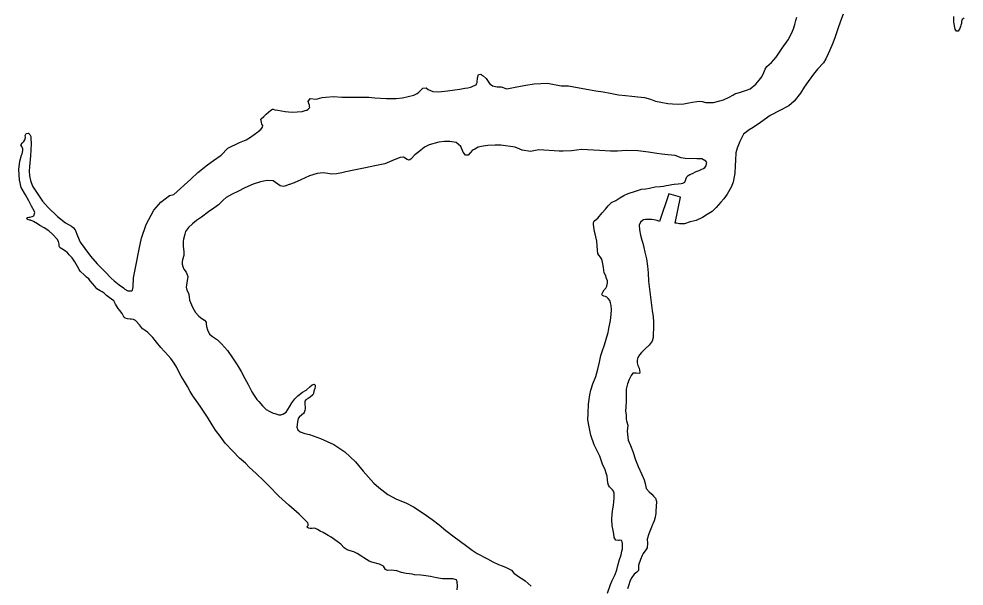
# Model space of a CAD drawing. Extents: x 31699 to 244310, y -8841 to 11474.
# Drawn here: x 135973.2 to 136387.3, y 2596.3 to 2844.8 of the extents above; entities that cross this region are included whole.
import ezdxf

# ---------------------------------------------------------------- set-up
doc = ezdxf.new("R2010")
doc.units = 0
doc.layers.add('R_Draft', color=7, linetype='Continuous')

msp = doc.modelspace()

# ---------------------------------------------------------------- linework, layer by layer
at = {"layer": 'R_Draft'}
for points in [[(136229.27, 2812.78), (136232.21, 2812.28), (136235.88, 2811.51), (136239.02, 2811.28), (136241.69, 2810.97), (136244.36, 2810.66), (136247.29, 2810.29), (136249.9, 2809.58), (136252.11, 2808.74), (136254.51, 2808.29), (136257.52, 2807.79), (136259.52, 2807.54), (136262.32, 2807.5), (136264.52, 2807.53), (136266.71, 2807.95), (136268.38, 2808.3), (136270.17, 2808.65), (136271.3, 2808.79), (136272.64, 2808.61), (136274.24, 2808.22), (136275.84, 2808.11), (136277.51, 2808.12), (136280.3, 2808.88), (136281.9, 2809.37), (136284.35, 2810.46), (136285.94, 2811.41), (136286.94, 2811.95), (136289.4, 2812.65), (136292.06, 2813.54), (136293.65, 2814.22), (136296.1, 2816.18), (136297.61, 2817.93), (136298.73, 2819.41), (136299.65, 2821.36), (136300.17, 2822.76), (136300.89, 2823.97), (136303, 2825.73), (136305.05, 2828.09), (136307.68, 2831.98), (136310.31, 2835.68), (136311.68, 2838.43), (136312.53, 2840.44), (136313.17, 2842.39), (136313.62, 2844.06), (136314.01, 2845.6)], [(136334.39, 2846.93), (136333.16, 2843.79), (136332.06, 2840.5), (136330.89, 2836.89), (136329.85, 2834.21), (136329.4, 2833.13), (136327.83, 2829.51), (136326.79, 2827.3), (136325.67, 2825.49), (136323.03, 2822.79), (136321.32, 2820.64), (136319.02, 2817.35), (136317.31, 2814.86), (136315.6, 2812.24), (136312.9, 2808.74), (136310.52, 2806.71), (136306.54, 2804.67), (136302.3, 2802.43), (136298.12, 2799.45), (136294.95, 2797.21), (136293.22, 2796.2), (136290.71, 2794.24), (136289.07, 2791.02), (136287.9, 2788.2), (136287.32, 2786.06), (136287.15, 2782.92), (136286.98, 2780.38), (136286.87, 2777.24), (136286.11, 2773.23), (136285.33, 2771.09), (136283.56, 2768), (136282.05, 2765.98), (136280.8, 2764.43), (136278.75, 2762.21), (136276.9, 2760.46), (136274.78, 2759.1), (136272.73, 2757.75), (136269.94, 2756.52), (136267.35, 2755.82), (136264.83, 2755), (136262.63, 2755.04), (136261.29, 2755.23), (136260.76, 2755.36), (136263.05, 2766.73), (136257.97, 2768.21), (136253.82, 2756.02), (136252.88, 2756.48), (136251.41, 2756.8), (136250.54, 2756.86), (136249.94, 2756.92), (136249.47, 2756.98), (136248.54, 2756.9), (136247.74, 2756.9), (136246.81, 2756.69), (136246.48, 2756.48), (136245.62, 2755.74), (136245.03, 2754.47), (136245.19, 2752.4), (136245.54, 2750.07), (136246.16, 2747.87), (136246.64, 2746.61), (136247.06, 2744.67), (136247.48, 2742.54), (136248.18, 2739.68), (136248.67, 2736.41), (136248.9, 2733.61), (136249, 2729.94), (136249.58, 2725.28), (136250.23, 2720.54), (136250.66, 2717.01), (136251.15, 2714.28), (136251.31, 2712.01), (136251.27, 2709.07), (136251.16, 2706.93), (136251.04, 2705.26), (136250.66, 2703.59), (136249.34, 2701.91), (136247.56, 2700.29), (136246.04, 2698.67), (136245.18, 2697.66), (136244.46, 2696.46), (136244.14, 2695.25), (136244.15, 2694.12), (136244.43, 2692.92), (136244.97, 2691.85), (136245.26, 2690.06), (136245.06, 2689.45), (136243.59, 2689.64), (136242.19, 2689.56), (136241.47, 2688.62), (136240.55, 2686.8), (136239.84, 2684.93)], [(136387.33, 2845.13), (136386.55, 2844.5), (136386.25, 2843.69), (136386.15, 2842.82), (136385.91, 2842.07), (136385.68, 2841.39), (136385.51, 2840.59), (136384.75, 2839.42), (136384.02, 2839.39), (136383.38, 2840.3), (136382.87, 2843.29), (136382.9, 2845.83)], [(136028.92, 2754.65), (136032.33, 2761.03), (136035.43, 2764.46), (136039.2, 2767.37), (136041.06, 2767.92), (136048.53, 2774.61), (136051.57, 2777.57), (136055.8, 2780.89), (136058.45, 2782.72), (136061.89, 2785.15), (136064.8, 2788.12), (136069.9, 2790.71), (136072.76, 2791.8), (136074.75, 2792.96), (136077.86, 2795.26), (136078.52, 2795.66), (136078.85, 2796.07), (136079.18, 2796.34), (136079.9, 2797.35), (136080.03, 2798.02), (136079.63, 2798.61), (136079.48, 2799.61), (136079.2, 2800.81), (136079.33, 2801.08), (136080.59, 2801.96), (136081.58, 2803.1), (136082.57, 2803.98), (136083.63, 2804.86), (136084.29, 2805.2), (136084.63, 2805.2), (136085.3, 2804.88), (136086.7, 2804.76), (136089.9, 2804.19), (136091.37, 2804.07), (136093.31, 2803.95), (136095.1, 2804.04), (136097.3, 2804.26), (136098.63, 2804.61), (136099.43, 2804.75), (136100.03, 2805.22), (136100.62, 2805.96), (136100.55, 2806.3), (136100.61, 2806.96), (136100.27, 2807.69), (136099.99, 2808.56), (136100.85, 2809.97), (136103.32, 2809.59), (136103.98, 2809.8), (136106.11, 2810.42), (136107.77, 2810.57), (136111.1, 2810.74), (136114.64, 2810.51), (136117.64, 2810.47), (136121.84, 2810.45), (136126.57, 2810.56), (136129.11, 2810.18), (136134.31, 2809.97), (136138.44, 2809.88), (136141.24, 2810.17), (136143.77, 2810.86), (136146.23, 2811.42), (136147.69, 2812.17), (136148.48, 2812.65), (136149.54, 2813.93), (136150.26, 2814.47), (136151.6, 2814.61), (136152.6, 2813.89), (136154.61, 2812.91), (136157.01, 2812.8), (136161.07, 2813.31), (136164.27, 2813.67), (136166.4, 2814.03), (136168.6, 2814.38), (136169.93, 2814.6), (136171.19, 2814.87), (136172.32, 2815.42), (136173.51, 2815.9), (136173.78, 2816.3), (136174.04, 2816.91), (136174.15, 2819.04), (136174.54, 2820.45), (136175.6, 2820.59), (136176.07, 2820.2), (136176.61, 2819.87), (136177.95, 2818.61), (136179.44, 2816.43), (136180.65, 2815.5), (136182.72, 2815.06), (136184.25, 2815), (136184.45, 2815.01), (136187.06, 2814.16), (136190.65, 2814.93), (136195.31, 2815.72), (136198.91, 2816.28), (136204.84, 2816.61), (136210.78, 2815.47), (136213.98, 2815.43), (136218.72, 2814.55), (136222.8, 2813.79), (136226, 2813.28), (136229.27, 2812.78)], [(136010.55, 2724.57), (136009.74, 2725.16), (136008.81, 2725.68), (136007.4, 2726.54), (136006.45, 2727.73), (136004.5, 2730.11), (136003.82, 2730.91), (136002.82, 2731.63), (136001.94, 2732.56), (136000.12, 2734.21), (135999.58, 2734.94), (135998.9, 2736.27), (135997.75, 2738.39), (135996.54, 2740.05), (135995.32, 2741.44), (135994.31, 2742.56), (135993.77, 2742.89), (135992.83, 2743.62), (135992.03, 2744.07), (135991.36, 2744.54), (135991.23, 2744.6), (135990.89, 2745.2), (135990.81, 2746.06), (135990.53, 2747.26), (135989.99, 2748.26), (135988.04, 2750.38), (135986.29, 2751.89), (135984.28, 2753.21), (135982.47, 2754.26), (135981.33, 2755.05), (135979.58, 2755.97), (135978.31, 2756.55), (135977.91, 2756.62), (135977.17, 2756.94), (135976.77, 2757.47), (135976.9, 2757.81), (135977.56, 2757.88), (135977.96, 2757.95), (135979.03, 2758.23), (135979.76, 2758.5), (135980.21, 2759.98), (135980.01, 2760.44), (135978.78, 2762.7), (135977.56, 2765.09), (135976.14, 2767.68), (135974.17, 2770.93), (135973.47, 2774.26), (135973.23, 2778.8), (135973.66, 2782.41), (135974.37, 2785.02), (135974.7, 2785.69), (135974.95, 2787.09), (135974.94, 2787.83), (135974.47, 2788.82), (135974.13, 2789.55), (135974.78, 2790.56), (135975.38, 2791.1), (135975.84, 2791.84), (135976.09, 2792.78), (135975.95, 2793.64), (135976.41, 2794.58), (135977.27, 2794.79), (135977.48, 2794.73), (135978.08, 2794.13), (135978.42, 2793.33), (135978.5, 2792.6), (135978.65, 2790), (135978.37, 2784.79), (135977.82, 2780.11), (135977.77, 2778.11), (135977.92, 2776.04), (135978.28, 2774.04), (135979.17, 2771.45), (135981.47, 2768), (135983.63, 2764.88), (135986.06, 2762.17), (135990.16, 2758.21), (135993.65, 2755.5), (135996.2, 2753.93), (135996.94, 2753.33), (135997.88, 2752.34), (135998.97, 2749.75), (136000.13, 2747.03), (136002.09, 2744.24), (136004.66, 2740.86), (136007.49, 2737.49), (136010.99, 2733.92), (136013.62, 2731.27), (136015.03, 2730.02), (136017.11, 2728.24), (136018.99, 2726.99), (136019.66, 2726.39), (136020.94, 2725.61), (136022.6, 2725.69), (136022.94, 2725.89), (136023.32, 2727.36), (136023.42, 2731.3), (136024.5, 2736.45), (136025.89, 2743.94), (136026.91, 2748.76), (136028.92, 2754.65)], [(136167.8, 2786.34), (136166.91, 2788.93), (136164.76, 2790.58), (136161.96, 2791.09), (136159.76, 2791.13), (136157.16, 2790.84), (136153.04, 2789.66), (136150.98, 2788.57), (136148.47, 2786.55), (136146.75, 2785.26), (136144.97, 2783.31), (136144.17, 2782.97), (136143.37, 2783.16), (136141.69, 2784.28), (136140.23, 2784.13), (136137.64, 2783.1), (136133.59, 2781.33), (136129.13, 2780.35), (136125.14, 2779.57), (136120.02, 2778.52), (136116.49, 2777.75), (136114.76, 2777.33), (136112.43, 2776.98), (136110.3, 2776.82), (136108.63, 2777.07), (136106.49, 2777.32), (136103.83, 2777.09), (136100.51, 2776.06), (136096.79, 2774.35), (136093.81, 2772.99), (136091.75, 2772.3), (136091.68, 2772.23), (136089.69, 2771.54), (136089.09, 2771.34), (136087.69, 2771.66), (136086.74, 2772.45), (136084.66, 2773.9), (136082.06, 2774.01), (136079.14, 2773.38), (136075.81, 2772.41), (136072.16, 2770.77), (136069.11, 2769.14), (136066.59, 2767.98), (136064, 2766.48), (136062.75, 2765.4), (136061.49, 2764.19), (136060.64, 2763.38), (136058.58, 2761.82), (136056.27, 2760.27), (136053.16, 2757.97), (136051.04, 2756.41), (136049.32, 2755.06), (136047.6, 2753.44), (136046.28, 2751.62), (136045.96, 2750.42), (136045.32, 2748.34), (136045.26, 2747.47), (136045.21, 2745.27), (136045.44, 2742.74), (136045.45, 2741.07), (136044.94, 2739.19), (136044.81, 2738.32), (136044.82, 2737.39), (136045.03, 2736.39), (136045.44, 2735.19), (136046.46, 2733.8), (136046.8, 2733.14), (136047.27, 2731.87), (136046.83, 2729.2), (136046.52, 2727.33), (136046.87, 2726), (136047.34, 2725), (136047.62, 2724.07), (136047.76, 2723), (136048.04, 2721.6), (136048.79, 2719.54), (136049.47, 2718.21), (136050.63, 2716.22), (136052.11, 2714.57), (136053.38, 2713.58), (136054.59, 2712.79), (136055.2, 2711.93), (136055.34, 2711.26), (136055.49, 2710), (136055.9, 2708.6), (136056.78, 2706.74), (136057.99, 2705.62), (136060.27, 2704.17), (136062.02, 2702.45), (136064.59, 2699.47), (136066.82, 2696.29), (136068.85, 2693.24), (136070.54, 2690.39), (136072.24, 2687.2), (136073.73, 2684.68), (136075.29, 2681.42), (136076.24, 2679.83), (136077.46, 2678.04), (136078.33, 2677.12), (136079.88, 2675.33), (136081.63, 2673.61)], [(136229.05, 2725.07), (136229.58, 2726.08), (136229.77, 2726.21), (136230.37, 2726.89), (136230.7, 2727.42), (136230.76, 2727.76), (136231.08, 2729.23), (136231.14, 2730.1), (136230.66, 2731.09), (136230.18, 2732.49), (136229.7, 2733.49), (136229.35, 2735.89), (136229.07, 2737.42), (136228.72, 2738.88), (136228.45, 2739.62), (136227.97, 2740.41), (136227.36, 2741.21), (136226.89, 2741.94), (136226.68, 2743.4), (136226.59, 2745.41), (136226.37, 2747.47), (136226.02, 2749.34), (136225.67, 2750.6), (136225.4, 2751.67), (136225.11, 2753.6), (136224.96, 2754.87), (136225.02, 2755.6), (136225.09, 2755.87), (136225.55, 2756.41), (136226.81, 2757.49), (136228.78, 2759.78), (136230.23, 2761.39), (136231.42, 2762.94), (136232.87, 2764.29), (136234.73, 2765.18), (136236.52, 2766.33), (136238.24, 2767.48), (136240.1, 2768.37), (136243.42, 2769.34), (136245.95, 2770.16), (136247.88, 2770.31), (136249.54, 2770.6), (136252, 2771.16), (136254.14, 2771.31), (136255.67, 2771.46), (136256.73, 2771.74), (136257.8, 2771.88), (136259.33, 2772.3), (136260.26, 2772.37), (136262.06, 2772.52), (136263.39, 2772.74), (136264.05, 2772.88), (136264.92, 2773.29), (136265.44, 2774.36), (136265.44, 2774.56), (136265.83, 2775.57), (136266.49, 2776.17), (136267.22, 2776.58), (136268.28, 2777.13), (136269.94, 2777.88), (136271.26, 2778.42), (136272.39, 2778.9), (136273.19, 2779.31), (136273.72, 2779.72), (136274.38, 2780.39), (136274.5, 2781.39), (136274.56, 2781.93), (136274.16, 2782.52), (136272.42, 2783.44), (136270.28, 2783.42), (136265.08, 2783.7), (136263.41, 2783.95), (136260.8, 2784.99), (136257.6, 2785.3), (136254.87, 2785.47), (136252.73, 2785.78), (136248.99, 2786.41), (136244.38, 2787.03), (136239.32, 2787.18), (136235.52, 2786.81), (136232.39, 2786.85), (136227.59, 2787.07), (136219.78, 2787.59), (136215.32, 2787.01), (136211.66, 2786.84), (136209.86, 2786.82), (136201.05, 2787.4), (136197.39, 2786.7), (136193.72, 2787.26), (136190.64, 2788.57), (136184.43, 2789.51), (136181.84, 2789.42), (136178.64, 2789.32), (136176.64, 2789.03), (136174.51, 2788.54), (136172.92, 2787.79), (136171.99, 2787.25), (136170.87, 2786.04), (136170.01, 2785.16), (136168.95, 2785.08), (136167.8, 2786.34)], [(136231.13, 2593.19), (136232.36, 2597.01), (136233.14, 2598.76), (136234.52, 2601.37), (136235.23, 2603.38), (136235.68, 2605.39), (136236.39, 2607.93), (136237.03, 2609.94), (136237.42, 2611.68), (136237.61, 2612.68), (136237.66, 2614.15), (136237.65, 2614.95), (136237.58, 2615.69), (136237.24, 2616.28), (136236.57, 2616.41), (136236.1, 2616.27), (136235.9, 2616.27), (136234.7, 2616.46), (136234.03, 2617.59), (136233.88, 2619.25), (136233.59, 2620.72), (136233.18, 2622.79), (136233.02, 2625.39), (136233.12, 2627.99), (136233.5, 2630.13), (136233.76, 2631.6), (136233.94, 2633.41), (136233.99, 2634.81), (136233.97, 2637.01), (136233.7, 2637.88), (136233.29, 2638.47), (136232.82, 2638.87), (136232.01, 2639.73), (136231.54, 2640.46), (136231.26, 2641.52), (136231.11, 2643.06), (136230.9, 2644.46), (136230.55, 2645.79), (136230.01, 2647.25), (136228.92, 2649.71), (136227.68, 2653.17), (136227.14, 2654.36), (136225.3, 2658.22), (136223.86, 2662.48), (136223.02, 2666.07), (136222.46, 2669.14), (136222.57, 2671.94), (136222.79, 2676.08), (136223.36, 2680.03), (136223.74, 2682.1), (136224.71, 2684.98), (136225.94, 2688.19), (136226.91, 2691.34), (136227.55, 2694.42), (136228.25, 2697.36), (136228.97, 2699.51), (136229.68, 2701.51), (136230.2, 2703.39), (136230.78, 2705.46), (136231.36, 2707.34), (136231.74, 2709.14), (136232.44, 2712.62), (136232.68, 2715.36), (136232.79, 2717.43), (136232.71, 2719.3), (136232.43, 2720.43), (136232.09, 2721.36), (136231.35, 2722.29), (136230.74, 2722.89), (136230.27, 2723.15), (136229.47, 2723.34), (136228.93, 2723.67), (136228.66, 2724.13), (136228.86, 2724.8), (136229.05, 2725.07)], [(136165.37, 2596.35), (136165.29, 2598.15), (136164.88, 2599.08), (136163.28, 2599.46), (136160.41, 2599.5), (136158.81, 2599.42), (136156.14, 2599.86), (136153.53, 2600.5), (136150.53, 2601), (136149.39, 2601.13), (136146.59, 2601.23), (136145.52, 2601.49), (136144.39, 2601.61), (136142.85, 2601.86), (136140.92, 2602.31), (136138.78, 2603.02), (136137.44, 2603.21), (136136.57, 2603.34), (136134.71, 2603.12), (136133.91, 2603.51), (136132.96, 2605.1), (136131.22, 2605.95), (136127.81, 2606.72), (136126.67, 2607.24), (136124.32, 2608.69), (136123.05, 2609.61), (136121.37, 2610.66), (136119.9, 2611.31), (136118.43, 2611.77), (136117.03, 2612.15), (136115.68, 2613.14), (136114.33, 2614.66), (136112.66, 2615.91), (136110.1, 2617.76), (136108.7, 2618.54), (136106.55, 2619.72), (136105.28, 2620.38), (136104.01, 2621.1), (136103.14, 2621.56), (136102.54, 2621.62), (136101.74, 2621.61), (136101.2, 2621.61), (136100.8, 2621.6), (136100.07, 2621.73), (136099.6, 2621.92), (136099.4, 2622.32), (136099.92, 2622.86), (136099.98, 2623.4), (136099.85, 2624), (136096.08, 2627.76), (136091.44, 2631.72), (136087.13, 2635.68), (136082.62, 2640.31), (136080.54, 2642.36), (136077.24, 2645.6), (136074.15, 2648.44), (136072.46, 2650.16), (136069.91, 2652.4), (136067.01, 2655.44), (136063.65, 2658.95), (136061.35, 2661.93), (136059.39, 2664.58), (136057.9, 2666.9), (136055.87, 2670.28), (136052.62, 2675.06), (136050.87, 2677.64), (136049.45, 2679.63), (136048.3, 2681.49), (136047.07, 2683.75), (136045.79, 2685.94), (136044.36, 2688.26), (136042.87, 2691.05), (136042.46, 2692.04), (136041.31, 2693.97), (136039.82, 2695.96), (136038.68, 2697.35), (136035.44, 2700.79), (136033.55, 2703.24), (136031.87, 2705.16), (136029.71, 2707.4), (136028.97, 2708.06), (136027.63, 2708.85), (136027.37, 2708.98), (136026.89, 2709.58), (136026.08, 2710.77), (136024.33, 2712.69), (136023.39, 2713.15), (136022.46, 2713.21), (136021.93, 2713.2), (136020.79, 2713.32), (136019.85, 2713.65), (136019.38, 2713.98), (136019.25, 2714.31), (136018.43, 2715.7), (136017.49, 2717.09), (136016.75, 2717.89), (136015.53, 2719.88), (136014.85, 2721.21), (136012.77, 2722.72), (136011.56, 2723.64), (136010.55, 2724.57)], [(136081.63, 2673.61), (136083.11, 2672.76), (136084.65, 2672.04), (136085.38, 2671.85), (136086.25, 2671.59), (136087.12, 2671.4), (136087.92, 2671.4), (136088.92, 2671.68), (136090.38, 2672.5), (136091.82, 2674.78), (136092.87, 2676.59), (136094.12, 2678.41), (136095.37, 2679.69), (136097.49, 2681.24), (136099.15, 2682.13), (136100.67, 2683.61), (136101.66, 2684.49), (136102.12, 2684.69), (136102.59, 2684.83), (136103, 2684.3), (136103, 2683.77), (136102.81, 2682.9), (136102.49, 2681.69), (136102.23, 2680.62), (136101.97, 2680.15), (136100.85, 2679.14), (136099.98, 2678.53), (136098.99, 2677.85), (136098.53, 2677.32), (136098.47, 2676.38), (136098.48, 2675.65), (136098.62, 2674.85), (136098.63, 2674.18), (136098.5, 2673.24), (136098.24, 2672.37), (136097.92, 2671.9), (136097.12, 2671.29), (136096, 2670.28), (136095.54, 2669.68), (136095.29, 2668.21), (136095.1, 2667), (136095.04, 2665.87), (136095.38, 2664.8), (136096.46, 2663.88), (136098.53, 2663.23), (136100.6, 2662.72), (136105.42, 2660.9), (136111.25, 2658.29), (136116.08, 2655.06), (136120.65, 2650.77), (136124.02, 2646.66), (136126.45, 2644.02), (136128.74, 2641.44), (136130.96, 2639.46), (136134.85, 2636.43), (136138.61, 2634.46), (136142.76, 2632.77), (136146.04, 2631.06), (136150.27, 2628.24), (136154.29, 2625.54), (136157.31, 2623.1), (136160.34, 2620.73), (136163.9, 2617.82), (136168.87, 2614.27), (136171.82, 2612.03), (136174.03, 2610.52), (136178.46, 2608.22), (136180.93, 2606.91), (136183.35, 2605.8), (136185.02, 2605.15), (136186.76, 2604.5), (136188.97, 2603.26), (136190.11, 2602), (136192.93, 2599.89), (136193.54, 2599.7), (136195.08, 2598.64), (136197.7, 2596.27)], [(136239.84, 2684.93), (136239.33, 2682.52), (136239.29, 2679.85), (136239.25, 2677.11), (136239.07, 2674.77), (136239.02, 2672.97), (136239.24, 2671.31), (136239.32, 2669.24), (136239.46, 2668.77), (136239.95, 2666.84), (136239.77, 2664.17), (136239.85, 2662.9), (136240.21, 2660.17), (136241.17, 2657.97), (136242.19, 2655.32), (136243.43, 2651.59), (136244.59, 2648.73), (136246.09, 2645.21), (136247.18, 2642.88), (136247.53, 2641.28), (136248.02, 2639.02), (136249.36, 2637.56), (136250.57, 2636.51), (136251.31, 2635.71), (136252.19, 2634.79), (136252.54, 2633.32), (136252.49, 2631.12), (136252.31, 2629.25), (136252.25, 2628.18), (136252.13, 2627.38), (136252, 2626.44), (136251.55, 2624.9), (136251.1, 2623.83), (136250.77, 2623.29), (136250.38, 2622.16), (136249.27, 2619.27), (136248.5, 2616.86), (136248.65, 2615.06), (136248.53, 2613.06), (136247.94, 2612.19), (136246.69, 2610.64), (136246.23, 2609.7), (136245.58, 2608.02), (136244.74, 2605.48), (136244.75, 2604.34), (136244.63, 2603.07), (136243.9, 2602.4), (136242.85, 2601.52), (136241.79, 2600.04), (136241.07, 2598.7), (136240.23, 2596.42), (136239.84, 2595.08)], [(136165.19, 2594.74), (136165.37, 2596.35)]]:
    msp.add_lwpolyline(points, dxfattribs=at)

doc.saveas('drawing.dxf')
